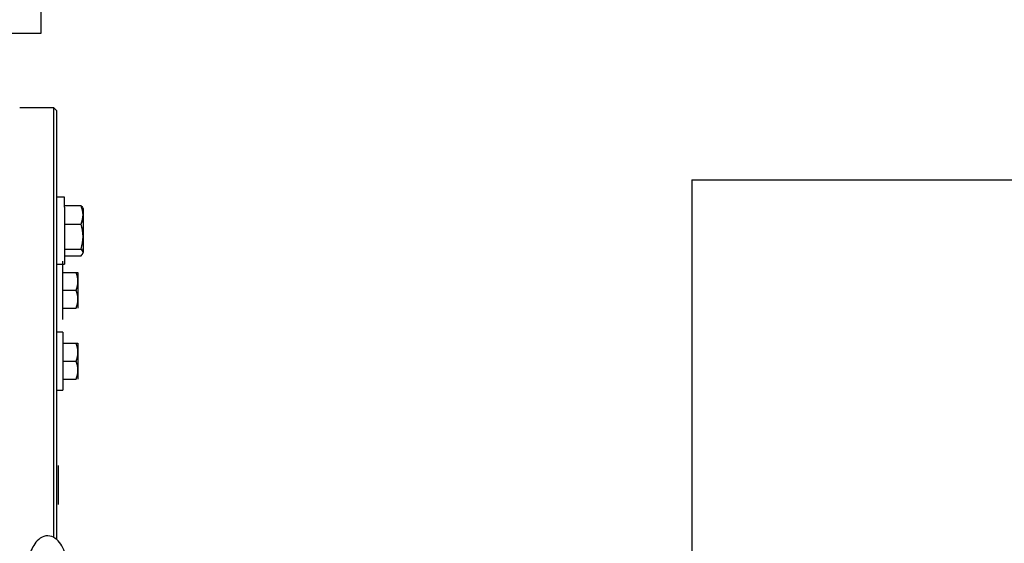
# Model space of a CAD drawing. Header units: inches. Extents: x 0 to 29700, y -16 to 21000.
# Tile 331 of 376: x 20975 to 21635, y 16037 to 16388. Entities that reach past the tile are written whole.
import ezdxf

# ---------------------------------------------------------------- set-up
doc = ezdxf.new("R2010")
doc.units = ezdxf.units.IN
doc.layers.add('254', color=7, linetype='Continuous', true_color=0xffffff)
doc.styles.add('latin_extended', font='simplex.shx')
doc.dimstyles.get("Standard").update_dxf_attribs({"dimtxt": 0.18, "dimasz": 0.18, "dimexe": 0.18, "dimexo": 0.0625, "dimgap": 0.09, "dimtad": 0, "dimtih": 1, "dimtoh": 1, "dimdec": 4, "dimzin": 0, "dimdsep": 46, "dimtxsty": 'Standard', "dimcen": 0.09, "dimadec": 0, "dimazin": 0, "dimtfac": 1, "dimtdec": 4, "dimtofl": 0, "dimtmove": 0, "dimatfit": 3, "dimfxl": 1, "dimtolj": 1, "dimtzin": 0, "dimarcsym": 0})

# ---------------------------------------------------------------- blocks, each defined once
blk = doc.blocks.new('_U5')
at = {"layer": '254', "color": 3, "linetype": 'Continuous', "lineweight": 13, "transparency": 16777216}
for p, q in [((27220.43, 17368.72), (27220.43, 13173.69)), ((18363.86, 15513.19), (18363.86, 13173.69)), ((18538.86, 13223.69), (27045.43, 13223.69))]:
    blk.add_line(p, q, dxfattribs=at)
at = {"layer": '254', "color": 3, "transparency": 16777216}
for points in [[(18538.86, 13252.86), (18538.86, 13194.52), (18363.86, 13223.69)], [(27045.43, 13194.52), (27045.43, 13252.86), (27220.43, 13223.69)]]:
    blk.add_solid(points, dxfattribs=at)
at = {"layer": 'Defpoints', "color": 0, "transparency": 16777216}
for p in [(27220.43, 17418.72), (18363.86, 15563.19), (27220.43, 13223.69)]:
    blk.add_point(p, dxfattribs=at)
at = {"layer": '254', "color": 2, "lineweight": 13, "transparency": 16777216, "insert": (22483.81, 13486.19), "char_height": 175, "attachment_point": 1, "style": 'latin_extended'}
blk.add_mtext('\\A1;8857', dxfattribs=at)

msp = doc.modelspace()

# ---------------------------------------------------------------- linework, layer by layer
at = {"layer": '254', "color": 2, "linetype": 'Continuous', "lineweight": 25}
for p, q in [((20989.36, 16378.694), (20989.36, 17003.694)), ((20736.855, 16378.694), (20989.36, 16378.694)), ((20997.86, 16328.694), (20974.86, 16328.694)), ((20999.86, 16326.694), (20997.86, 16328.694)), ((20997.86, 16040.657), (20997.86, 16328.694)), ((20999.86, 16039.57), (20999.86, 16326.694)), ((21425.86, 16280.361), (21425.86, 15892.361)), ((21425.86, 16280.361), (22091.86, 16280.361)), ((21004.86, 16268.671), (20999.86, 16268.671)), ((21004.86, 16262.08), (21004.86, 16268.671)), ((21016.021, 16262.901), (21004.86, 16262.901)), ((21004.86, 16262.08), (21004.86, 16223.671)), ((21017.36, 16261.171), (21017.36, 16256.777)), ((21017.36, 16256.777), (21017.36, 16242.288)), ((21004.86, 16250.653), (21016.021, 16250.653)), ((21017.36, 16242.288), (21017.36, 16231.682)), ((21004.86, 16233.923), (21016.021, 16233.923)), ((21004.86, 16229.44), (21016.021, 16229.44)), ((21017.36, 16231.171), (21017.36, 16231.682)), ((20999.86, 16223.671), (21004.86, 16223.671)), ((21003.86, 16186.751), (21003.86, 16225.751)), ((21003.86, 16218.251), (21012.789, 16218.251)), ((21013.86, 16218.251), (21013.86, 16212.251)), ((21013.86, 16212.251), (21013.86, 16200.251)), ((21003.86, 16206.251), (21012.789, 16206.251)), ((21013.86, 16200.251), (21013.86, 16194.251)), ((21003.86, 16194.251), (21012.789, 16194.251)), ((21003.86, 16178.194), (20999.86, 16178.194)), ((21003.86, 16178.194), (21003.86, 16139.194)), ((21003.86, 16170.694), (21012.789, 16170.694)), ((21013.86, 16170.694), (21013.86, 16164.694)), ((21013.86, 16164.694), (21013.86, 16152.694)), ((21003.86, 16158.694), (21012.789, 16158.694)), ((21013.86, 16152.694), (21013.86, 16146.694)), ((21003.86, 16146.694), (21012.789, 16146.694)), ((20999.86, 16139.194), (21003.86, 16139.194)), ((21000.66, 16088.694), (21000.66, 16062.694))]:
    msp.add_line(p, q, dxfattribs=at)
for points in [[(21016.021, 16262.901), (21016.839, 16262.167), (21017.36, 16261.423), (21017.36, 16260.659)], [(21017.36, 16256.777), (21017.36, 16258.85), (21016.835, 16260.906), (21016.021, 16262.901)], [(21016.021, 16250.653), (21016.83, 16252.635), (21017.36, 16254.702), (21017.36, 16256.777)], [(21017.36, 16260.659), (21017.36, 16260.309), (21017.249, 16259.961), (21017.049, 16259.616)], [(21017.36, 16242.288), (21017.36, 16245.128), (21016.837, 16247.923), (21016.021, 16250.653)], [(21017.36, 16250.053), (21017.36, 16248.746), (21017.249, 16247.448), (21017.05, 16246.162)], [(21017.052, 16253.941), (21017.25, 16252.658), (21017.36, 16251.363), (21017.36, 16250.053)], [(21017.284, 16251.956), (21017.334, 16252.524), (21017.36, 16253.096), (21017.36, 16253.671)], [(21017.36, 16253.671), (21017.36, 16254.188), (21017.339, 16254.704), (21017.297, 16255.218)], [(21016.021, 16233.923), (21016.839, 16236.66), (21017.36, 16239.438), (21017.36, 16242.288)], [(21017.075, 16238.286), (21017.259, 16237.385), (21017.36, 16236.476), (21017.36, 16235.564)], [(21017.283, 16236.952), (21017.334, 16237.522), (21017.36, 16238.094), (21017.36, 16238.671)], [(21017.36, 16238.671), (21017.36, 16239.177), (21017.34, 16239.681), (21017.3, 16240.184)], [(21017.36, 16231.682), (21017.36, 16232.443), (21016.837, 16233.192), (21016.021, 16233.923)], [(21016.021, 16229.44), (21016.839, 16230.174), (21017.36, 16230.918), (21017.36, 16231.682)], [(21017.36, 16235.564), (21017.36, 16234.612), (21017.249, 16233.661), (21017.049, 16232.719)], [(21012.789, 16218.251), (21013.435, 16218.251), (21013.86, 16218.251), (21013.86, 16218.251)], [(21013.86, 16212.251), (21013.86, 16214.288), (21013.441, 16216.293), (21012.789, 16218.251)], [(21012.789, 16206.251), (21013.443, 16208.214), (21013.86, 16210.207), (21013.86, 16212.251)], [(21013.86, 16200.251), (21013.86, 16202.288), (21013.441, 16204.293), (21012.789, 16206.251)], [(21012.789, 16194.251), (21013.443, 16196.214), (21013.86, 16198.207), (21013.86, 16200.251)], [(21012.789, 16170.694), (21013.435, 16170.694), (21013.86, 16170.694), (21013.86, 16170.694)], [(21013.86, 16164.694), (21013.86, 16166.73), (21013.441, 16168.735), (21012.789, 16170.694)], [(21012.789, 16158.694), (21013.443, 16160.657), (21013.86, 16162.649), (21013.86, 16164.694)], [(21013.86, 16152.694), (21013.86, 16154.73), (21013.441, 16156.735), (21012.789, 16158.694)], [(21012.789, 16146.694), (21013.443, 16148.657), (21013.86, 16150.649), (21013.86, 16152.694)]]:
    msp.add_open_spline(points, degree=3, dxfattribs=at)
msp.add_open_spline([(21010.11, 15995.044), (21010.133, 16001.366), (21009.592, 16011.676), (21007.023, 16026.364), (21003.428, 16035.256), (20998.9, 16040.299), (20993.852, 16042.265), (20988.449, 16040.458), (20985.075, 16036.71), (20982.357, 16031.69), (20979.853, 16024.303), (20977.657, 16011.966), (20977.093, 16001.506), (20977.11, 15995.056)], degree=3, knots=[0, 0, 0, 0, 0.1221933, 0.216744, 0.348484, 0.4211143, 0.4973057, 0.5749659, 0.6473661, 0.7046889, 0.7798947, 0.8756251, 1, 1, 1, 1], dxfattribs=at)

# ---------------------------------------------------------------- dimensions: what is measured, and where the dimension line sits
at = {"layer": '254', "color": 2, "linetype": 'Continuous', "lineweight": 13}
dim = msp.add_linear_dim(base=(27220.427, 13223.692), p1=(18363.86, 15563.186), p2=(27220.427, 17418.716), dimstyle='Standard', override={"dimscale": 50, "dimtxt": 3.5, "dimasz": 3.5, "dimexe": 1, "dimexo": 1, "dimgap": 1.75, "dimtad": 1, "dimtih": 1, "dimtoh": 0, "dimdec": 0, "dimlfac": 1, "dimzin": 8, "dimdsep": 46, "dimlunit": 2, "dimtxsty": 'latin_extended', "dimsah": 1, "dimse1": 0, "dimse2": 0, "dimsd1": 0, "dimsd2": 0, "dimclrd": 3, "dimclre": 3, "dimclrt": 2, "dimtol": 0, "dimtm": -0.1, "dimtfac": 0.714286, "dimtdec": 3, "dimtofl": 1, "dimtmove": 0, "dimtzin": 8, "dimlwd": 13, "dimlwe": 13}, dxfattribs=at)
dim.commit()
dim.dimension.update_dxf_attribs({"geometry": '_U5', "text_midpoint": (22792.144, 13223.692), "dimtype": 160})

doc.saveas('drawing.dxf')
